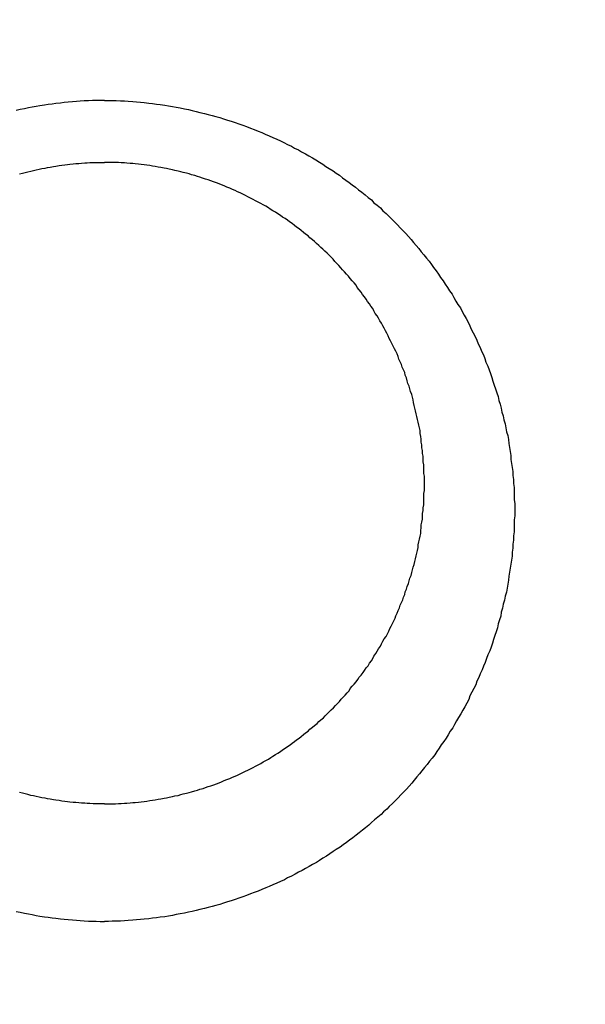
# Model space of a CAD drawing. Header units: millimetres. Extents: x 11979 to 37895, y 18730 to 47884.
# Tile 611 of 656: x 35827.681 to 35828.565, y 46385.716 to 46387.256. Entities that reach past the tile are written whole.
import ezdxf

# ---------------------------------------------------------------- set-up
doc = ezdxf.new("R2010")
doc.units = ezdxf.units.MM
for name, color, linetype in [('- niebieska cienka - izolacja', 120, 'Continuous'), ('-WYMIAR', 8, 'Continuous'), ('PROJEKTOWANE', 5, 'Continuous')]:
    doc.layers.add(name, color=color, linetype=linetype)
doc.styles.get("Standard").update_dxf_attribs({"font": 'arial.ttf'})
doc.dimstyles.new('CZA-KROPKA-50', dxfattribs={"dimtxt": 12, "dimasz": 1, "dimexe": 2, "dimexo": 25, "dimgap": 4, "dimtad": 1, "dimdec": 1, "dimrnd": 0.5, "dimzin": 9, "dimdsep": 46, "dimtxsty": 'Standard', "dimblk": 'CZA-KROPKA', "dimblk1": 'CZA-KROPKA', "dimblk2": 'CZA-KROPKA', "dimsah": 1, "dimcen": -20, "dimse1": 1, "dimse2": 1, "dimclrd": 8, "dimclre": 8, "dimclrt": 9, "dimadec": 0, "dimazin": 0, "dimtfac": 1, "dimtdec": 1, "dimtmove": 1, "dimatfit": 3, "dimldrblk": 'CZA-KROPKA', "dimfxl": 1, "dimtolj": 1, "dimtzin": 9, "dimarcsym": 0})

# ---------------------------------------------------------------- blocks, each defined once
blk = doc.blocks.new('CZA-KROPKA')
at = {"layer": '-WYMIAR', "linetype": 'ByBlock'}
for p, q in [((0, 10), (0, -10)), ((5, 0), (-5, 0))]:
    blk.add_line(p, q, dxfattribs=at)
at = {"layer": '-WYMIAR', "linetype": 'ByBlock', "const_width": 2.5}
blk.add_lwpolyline([(-1.25, 0, 1), (1.25, 0, 1)], format="xyb", close=True, dxfattribs=at)
blk = doc.blocks.new('*D2897')
at = {"layer": '-WYMIAR', "color": 8, "lineweight": -2}
blk.add_line((34132.9262, 45927.4655), (36406.9262, 45927.4655), dxfattribs=at)
at = {"layer": 'Defpoints', "color": 0}
for p in [(34131.9262, 46435.1223), (36407.9262, 46406.1223), (36407.9262, 45927.4655)]:
    blk.add_point(p, dxfattribs=at)
at = {"layer": '-WYMIAR', "color": 8, "lineweight": -2, "rotation": 180}
blk.add_blockref('CZA-KROPKA', (34131.9262, 45927.4655), dxfattribs=at)
at = {"layer": '-WYMIAR', "color": 8, "lineweight": -2}
blk.add_blockref('CZA-KROPKA', (36407.9262, 45927.4655), dxfattribs=at)
at = {"layer": '-WYMIAR', "color": 9, "insert": (35269.9262, 45937.5924), "char_height": 12, "attachment_point": 5}
blk.add_mtext('\\A1;2276', dxfattribs=at)
blk = doc.blocks.new('Pisuar NOVA PRO ze zintegrowanym ceramicznym sitkiem')
for points in [[(0.000003, -0.219924, 0), (-0.000067, -0.219924, 0), (-0.000127, -0.219926, 0), (-0.000187, -0.219928, 0), (-0.000247, -0.21993, 0), (-0.000317, -0.219933, 0), (-0.000377, -0.219937, 0), (-0.000437, -0.219942, 0), (-0.000497, -0.219947, 0), (-0.000567, -0.219952, 0), (-0.000627, -0.219959, 0), (-0.000687, -0.219966, 0), (-0.000757, -0.219973, 0), (-0.000817, -0.219981, 0), (-0.000877, -0.21999, 0), (-0.000937, -0.219999, 0), (-0.001007, -0.220009, 0), (-0.001067, -0.22002, 0), (-0.001127, -0.220031, 0), (-0.001187, -0.220043, 0), (-0.001247, -0.220056, 0), (-0.001317, -0.220069, 0), (-0.001377, -0.220082, 0)], [(-0.001377, -0.23261, 0), (-0.001317, -0.232623, 0), (-0.001247, -0.232636, 0), (-0.001187, -0.232648, 0), (-0.001127, -0.23266, 0), (-0.001067, -0.232671, 0), (-0.001007, -0.232682, 0), (-0.000937, -0.232692, 0), (-0.000877, -0.232701, 0), (-0.000817, -0.232709, 0), (-0.000757, -0.232717, 0), (-0.000687, -0.232725, 0), (-0.000627, -0.232732, 0), (-0.000567, -0.232738, 0), (-0.000497, -0.232743, 0), (-0.000437, -0.232748, 0), (-0.000377, -0.232753, 0), (-0.000317, -0.232756, 0), (-0.000247, -0.23276, 0), (-0.000187, -0.232762, 0), (-0.000127, -0.232764, 0), (-0.000067, -0.232765, 0), (0.000003, -0.232765, 0)], [(0.000003, -0.219924, 0), (0.000063, -0.219924, 0), (0.000123, -0.219926, 0), (0.000183, -0.219928, 0), (0.000253, -0.21993, 0), (0.000313, -0.219933, 0), (0.000373, -0.219937, 0), (0.000443, -0.219942, 0), (0.000503, -0.219947, 0), (0.000563, -0.219952, 0), (0.000623, -0.219959, 0), (0.000693, -0.219966, 0), (0.000753, -0.219973, 0), (0.000813, -0.219981, 0), (0.000873, -0.21999, 0), (0.000943, -0.219999, 0), (0.001003, -0.220009, 0), (0.001063, -0.22002, 0), (0.001123, -0.220031, 0), (0.001183, -0.220043, 0), (0.001253, -0.220056, 0), (0.001313, -0.220069, 0), (0.001373, -0.220082, 0), (0.001433, -0.220096, 0), (0.001493, -0.220111, 0), (0.001563, -0.220127, 0), (0.001623, -0.220143, 0), (0.001683, -0.220159, 0), (0.001743, -0.220176, 0), (0.001803, -0.220194, 0), (0.001863, -0.220213, 0), (0.001923, -0.220231, 0), (0.001983, -0.220251, 0), (0.002043, -0.220271, 0), (0.002103, -0.220292, 0), (0.002163, -0.220313, 0), (0.002223, -0.220335, 0), (0.002283, -0.220357, 0), (0.002343, -0.22038, 0), (0.002403, -0.220404, 0), (0.002463, -0.220428, 0), (0.002513, -0.220452, 0), (0.002573, -0.220478, 0), (0.002633, -0.220503, 0), (0.002693, -0.22053, 0), (0.002753, -0.220557, 0), (0.002803, -0.220584, 0), (0.002863, -0.220612, 0), (0.002923, -0.220641, 0), (0.002973, -0.22067, 0), (0.003033, -0.220699, 0), (0.003083, -0.220729, 0), (0.003143, -0.22076, 0), (0.003193, -0.220791, 0), (0.003253, -0.220823, 0), (0.003303, -0.220855, 0), (0.003363, -0.220888, 0), (0.003413, -0.220922, 0), (0.003463, -0.220956, 0), (0.003513, -0.22099, 0), (0.003573, -0.221025, 0), (0.003623, -0.22106, 0), (0.003673, -0.221096, 0), (0.003723, -0.221133, 0), (0.003773, -0.22117, 0), (0.003823, -0.221207, 0), (0.003873, -0.221245, 0), (0.003923, -0.221283, 0), (0.003973, -0.221322, 0), (0.004023, -0.221361, 0), (0.004073, -0.221401, 0), (0.004123, -0.221442, 0), (0.004173, -0.221482, 0), (0.004213, -0.221524, 0), (0.004263, -0.221565, 0), (0.004313, -0.221607, 0), (0.004353, -0.22165, 0), (0.004403, -0.221693, 0), (0.004443, -0.221736, 0), (0.004493, -0.22178, 0), (0.004533, -0.221825, 0), (0.004583, -0.22187, 0), (0.004623, -0.221915, 0), (0.004663, -0.22196, 0), (0.004713, -0.222006, 0), (0.004753, -0.222053, 0), (0.004793, -0.2221, 0), (0.004833, -0.222147, 0), (0.004873, -0.222195, 0), (0.004913, -0.222243, 0), (0.004953, -0.222291, 0), (0.004993, -0.22234, 0), (0.005033, -0.22239, 0), (0.005073, -0.222439, 0), (0.005113, -0.222489, 0), (0.005143, -0.22254, 0), (0.005183, -0.22259, 0), (0.005223, -0.222642, 0), (0.005253, -0.222693, 0), (0.005293, -0.222745, 0), (0.005323, -0.222797, 0), (0.005363, -0.222849, 0), (0.005393, -0.222902, 0), (0.005433, -0.222955, 0), (0.005463, -0.223009, 0), (0.005493, -0.223063, 0), (0.005523, -0.223117, 0), (0.005563, -0.223171, 0), (0.005593, -0.223226, 0), (0.005623, -0.223281, 0), (0.005653, -0.223336, 0), (0.005683, -0.223392, 0), (0.005713, -0.223448, 0), (0.005733, -0.223504, 0), (0.005763, -0.22356, 0), (0.005793, -0.223617, 0), (0.005823, -0.223674, 0), (0.005843, -0.223731, 0), (0.005873, -0.223789, 0), (0.005893, -0.223846, 0), (0.005923, -0.223904, 0), (0.005943, -0.223963, 0), (0.005963, -0.224021, 0), (0.005993, -0.22408, 0), (0.006013, -0.224138, 0), (0.006033, -0.224198, 0), (0.006053, -0.224257, 0), (0.006073, -0.224316, 0), (0.006093, -0.224376, 0), (0.006113, -0.224436, 0), (0.006133, -0.224496, 0), (0.006153, -0.224556, 0), (0.006163, -0.224617, 0), (0.006183, -0.224677, 0), (0.006203, -0.224738, 0), (0.006213, -0.224799, 0), (0.006233, -0.22486, 0), (0.006243, -0.224921, 0), (0.006263, -0.224983, 0), (0.006273, -0.225044, 0), (0.006283, -0.225106, 0), (0.006303, -0.225168, 0), (0.006313, -0.225229, 0), (0.006323, -0.225291, 0), (0.006333, -0.225354, 0), (0.006343, -0.225416, 0), (0.006353, -0.225478, 0), (0.006353, -0.225541, 0), (0.006363, -0.225603, 0), (0.006373, -0.225666, 0), (0.006383, -0.225728, 0), (0.006383, -0.225791, 0), (0.006393, -0.225854, 0), (0.006393, -0.225917, 0), (0.006403, -0.22598, 0), (0.006403, -0.226043, 0), (0.006403, -0.226106, 0), (0.006403, -0.226169, 0), (0.006413, -0.226232, 0), (0.006413, -0.226295, 0), (0.006413, -0.226358, 0), (0.006413, -0.226421, 0), (0.006403, -0.226485, 0), (0.006403, -0.226548, 0), (0.006403, -0.226611, 0), (0.006403, -0.226674, 0), (0.006393, -0.226737, 0), (0.006393, -0.226801, 0), (0.006383, -0.226864, 0), (0.006383, -0.226927, 0), (0.006373, -0.22699, 0), (0.006373, -0.227053, 0), (0.006363, -0.227116, 0), (0.006353, -0.227179, 0), (0.006343, -0.227242, 0), (0.006333, -0.227305, 0), (0.006323, -0.227367, 0), (0.006313, -0.22743, 0), (0.006303, -0.227493, 0), (0.006293, -0.227555, 0), (0.006283, -0.227617, 0), (0.006263, -0.22768, 0), (0.006253, -0.227742, 0), (0.006233, -0.227804, 0), (0.006223, -0.227866, 0), (0.006203, -0.227927, 0), (0.006193, -0.227989, 0), (0.006173, -0.22805, 0), (0.006153, -0.228112, 0), (0.006143, -0.228173, 0), (0.006123, -0.228234, 0), (0.006103, -0.228295, 0), (0.006083, -0.228355, 0), (0.006063, -0.228416, 0), (0.006043, -0.228476, 0), (0.006023, -0.228536, 0), (0.005993, -0.228596, 0), (0.005973, -0.228655, 0), (0.005953, -0.228715, 0), (0.005923, -0.228774, 0), (0.005903, -0.228833, 0), (0.005873, -0.228891, 0), (0.005853, -0.22895, 0), (0.005823, -0.229008, 0), (0.005803, -0.229066, 0), (0.005773, -0.229124, 0), (0.005743, -0.229181, 0), (0.005713, -0.229238, 0), (0.005693, -0.229295, 0), (0.005663, -0.229351, 0), (0.005633, -0.229408, 0), (0.005603, -0.229464, 0), (0.005573, -0.229519, 0), (0.005533, -0.229574, 0), (0.005503, -0.229629, 0), (0.005473, -0.229684, 0), (0.005443, -0.229738, 0), (0.005403, -0.229792, 0), (0.005373, -0.229846, 0), (0.005343, -0.229899, 0), (0.005303, -0.229952, 0), (0.005263, -0.230004, 0), (0.005233, -0.230056, 0), (0.005193, -0.230108, 0), (0.005163, -0.230159, 0), (0.005123, -0.23021, 0), (0.005083, -0.230261, 0), (0.005043, -0.230311, 0), (0.005003, -0.23036, 0), (0.004963, -0.23041, 0), (0.004923, -0.230458, 0), (0.004883, -0.230507, 0), (0.004843, -0.230555, 0), (0.004803, -0.230602, 0), (0.004763, -0.230649, 0), (0.004723, -0.230696, 0), (0.004673, -0.230742, 0), (0.004633, -0.230788, 0), (0.004593, -0.230833, 0), (0.004543, -0.230878, 0), (0.004503, -0.230922, 0), (0.004453, -0.230966, 0), (0.004413, -0.23101, 0), (0.004363, -0.231053, 0), (0.004323, -0.231095, 0), (0.004273, -0.231137, 0), (0.004223, -0.231179, 0), (0.004173, -0.23122, 0), (0.004133, -0.231261, 0), (0.004083, -0.231301, 0), (0.004033, -0.231341, 0), (0.003983, -0.23138, 0), (0.003933, -0.231418, 0), (0.003883, -0.231457, 0), (0.003833, -0.231494, 0), (0.003783, -0.231532, 0), (0.003733, -0.231568, 0), (0.003683, -0.231604, 0), (0.003623, -0.23164, 0), (0.003573, -0.231675, 0), (0.003523, -0.23171, 0), (0.003473, -0.231744, 0), (0.003413, -0.231778, 0), (0.003363, -0.231811, 0), (0.003313, -0.231843, 0), (0.003253, -0.231875, 0), (0.003203, -0.231907, 0), (0.003143, -0.231938, 0), (0.003093, -0.231968, 0), (0.003033, -0.231998, 0), (0.002983, -0.232028, 0), (0.002923, -0.232057, 0), (0.002863, -0.232085, 0), (0.002813, -0.232113, 0), (0.002753, -0.23214, 0), (0.002693, -0.232166, 0), (0.002633, -0.232193, 0), (0.002573, -0.232218, 0), (0.002523, -0.232243, 0), (0.002463, -0.232268, 0), (0.002403, -0.232291, 0), (0.002343, -0.232315, 0), (0.002283, -0.232337, 0), (0.002223, -0.23236, 0), (0.002163, -0.232381, 0), (0.002103, -0.232402, 0), (0.002043, -0.232423, 0), (0.001983, -0.232443, 0), (0.001923, -0.232462, 0), (0.001863, -0.232481, 0), (0.001803, -0.232499, 0), (0.001743, -0.232517, 0), (0.001683, -0.232534, 0), (0.001623, -0.23255, 0), (0.001563, -0.232566, 0), (0.001493, -0.232581, 0), (0.001433, -0.232596, 0), (0.001373, -0.23261, 0), (0.001313, -0.232623, 0), (0.001253, -0.232636, 0), (0.001183, -0.232648, 0), (0.001123, -0.23266, 0), (0.001063, -0.232671, 0), (0.001003, -0.232682, 0), (0.000943, -0.232692, 0), (0.000873, -0.232701, 0), (0.000813, -0.232709, 0), (0.000753, -0.232717, 0), (0.000693, -0.232725, 0), (0.000623, -0.232732, 0), (0.000563, -0.232738, 0), (0.000503, -0.232743, 0), (0.000443, -0.232748, 0), (0.000373, -0.232753, 0), (0.000313, -0.232756, 0), (0.000253, -0.23276, 0), (0.000183, -0.232762, 0), (0.000123, -0.232764, 0), (0.000063, -0.232765, 0), (0.000003, -0.232765, 0)], [(0.000003, -0.230928, 0), (-0.000047, -0.230928, 0), (-0.000087, -0.230927, 0), (-0.000137, -0.230926, 0), (-0.000177, -0.230925, 0), (-0.000227, -0.230923, 0), (-0.000267, -0.230921, 0), (-0.000307, -0.230918, 0), (-0.000357, -0.230915, 0), (-0.000397, -0.230912, 0), (-0.000447, -0.230908, 0), (-0.000487, -0.230904, 0), (-0.000537, -0.230899, 0), (-0.000577, -0.230894, 0), (-0.000617, -0.230889, 0), (-0.000667, -0.230883, 0), (-0.000707, -0.230877, 0), (-0.000757, -0.23087, 0), (-0.000797, -0.230863, 0), (-0.000847, -0.230856, 0), (-0.000887, -0.230848, 0), (-0.000927, -0.23084, 0), (-0.000977, -0.230832, 0), (-0.001017, -0.230823, 0), (-0.001067, -0.230813, 0), (-0.001107, -0.230804, 0), (-0.001147, -0.230794, 0), (-0.001197, -0.230783, 0), (-0.001237, -0.230772, 0), (-0.001277, -0.230761, 0), (-0.001327, -0.23075, 0)], [(-0.001327, -0.221075, 0), (-0.001277, -0.221063, 0), (-0.001237, -0.221052, 0), (-0.001197, -0.221041, 0), (-0.001147, -0.22103, 0), (-0.001107, -0.22102, 0), (-0.001067, -0.22101, 0), (-0.001017, -0.221001, 0), (-0.000977, -0.220991, 0), (-0.000927, -0.220983, 0), (-0.000887, -0.220974, 0), (-0.000847, -0.220967, 0), (-0.000797, -0.220959, 0), (-0.000757, -0.220952, 0), (-0.000707, -0.220945, 0), (-0.000667, -0.220939, 0), (-0.000617, -0.220933, 0), (-0.000577, -0.220927, 0), (-0.000537, -0.220922, 0), (-0.000487, -0.220918, 0), (-0.000447, -0.220913, 0), (-0.000397, -0.220909, 0), (-0.000357, -0.220906, 0), (-0.000307, -0.220903, 0), (-0.000267, -0.2209, 0), (-0.000227, -0.220898, 0), (-0.000177, -0.220896, 0), (-0.000137, -0.220895, 0), (-0.000087, -0.220894, 0), (-0.000047, -0.220893, 0), (0.000003, -0.220893, 0)], [(0.000003, -0.230928, 0), (0.000043, -0.230928, 0), (0.000093, -0.230927, 0), (0.000133, -0.230926, 0), (0.000173, -0.230925, 0), (0.000223, -0.230923, 0), (0.000263, -0.230921, 0), (0.000313, -0.230918, 0), (0.000353, -0.230915, 0), (0.000403, -0.230912, 0), (0.000443, -0.230908, 0), (0.000483, -0.230904, 0), (0.000533, -0.230899, 0), (0.000573, -0.230894, 0), (0.000623, -0.230889, 0), (0.000663, -0.230883, 0), (0.000713, -0.230877, 0), (0.000753, -0.23087, 0), (0.000793, -0.230863, 0), (0.000843, -0.230856, 0), (0.000883, -0.230848, 0), (0.000933, -0.23084, 0), (0.000973, -0.230832, 0), (0.001013, -0.230823, 0), (0.001063, -0.230813, 0), (0.001103, -0.230804, 0), (0.001153, -0.230794, 0), (0.001193, -0.230783, 0), (0.001233, -0.230772, 0), (0.001283, -0.230761, 0), (0.001323, -0.23075, 0), (0.001363, -0.230738, 0), (0.001413, -0.230725, 0), (0.001453, -0.230712, 0), (0.001493, -0.230699, 0), (0.001543, -0.230686, 0), (0.001583, -0.230672, 0), (0.001623, -0.230658, 0), (0.001663, -0.230643, 0), (0.001713, -0.230628, 0), (0.001753, -0.230613, 0), (0.001793, -0.230597, 0), (0.001833, -0.230581, 0), (0.001873, -0.230564, 0), (0.001913, -0.230547, 0), (0.001963, -0.23053, 0), (0.002003, -0.230512, 0), (0.002043, -0.230494, 0), (0.002083, -0.230476, 0), (0.002123, -0.230457, 0), (0.002163, -0.230438, 0), (0.002203, -0.230418, 0), (0.002243, -0.230399, 0), (0.002283, -0.230378, 0), (0.002323, -0.230358, 0), (0.002363, -0.230337, 0), (0.002403, -0.230315, 0), (0.002443, -0.230294, 0), (0.002483, -0.230272, 0), (0.002523, -0.230249, 0), (0.002563, -0.230227, 0), (0.002603, -0.230203, 0), (0.002633, -0.23018, 0), (0.002673, -0.230156, 0), (0.002713, -0.230132, 0), (0.002753, -0.230107, 0), (0.002783, -0.230083, 0), (0.002823, -0.230057, 0), (0.002863, -0.230032, 0), (0.002903, -0.230006, 0), (0.002933, -0.22998, 0), (0.002973, -0.229953, 0), (0.003003, -0.229927, 0), (0.003043, -0.229899, 0), (0.003073, -0.229872, 0), (0.003113, -0.229844, 0), (0.003143, -0.229816, 0), (0.003183, -0.229788, 0), (0.003213, -0.229759, 0), (0.003253, -0.22973, 0), (0.003283, -0.2297, 0), (0.003323, -0.229671, 0), (0.003353, -0.229641, 0), (0.003383, -0.229611, 0), (0.003423, -0.22958, 0), (0.003453, -0.229549, 0), (0.003483, -0.229518, 0), (0.003513, -0.229487, 0), (0.003543, -0.229455, 0), (0.003583, -0.229423, 0), (0.003613, -0.229391, 0), (0.003643, -0.229358, 0), (0.003673, -0.229325, 0), (0.003703, -0.229292, 0), (0.003733, -0.229259, 0), (0.003763, -0.229225, 0), (0.003793, -0.229192, 0), (0.003823, -0.229157, 0), (0.003843, -0.229123, 0), (0.003873, -0.229088, 0), (0.003903, -0.229054, 0), (0.003933, -0.229018, 0), (0.003963, -0.228983, 0), (0.003983, -0.228947, 0), (0.004013, -0.228912, 0), (0.004043, -0.228875, 0), (0.004063, -0.228839, 0), (0.004093, -0.228802, 0), (0.004123, -0.228766, 0), (0.004143, -0.228729, 0), (0.004173, -0.228691, 0), (0.004193, -0.228654, 0), (0.004213, -0.228616, 0), (0.004243, -0.228578, 0), (0.004263, -0.22854, 0), (0.004283, -0.228502, 0), (0.004313, -0.228463, 0), (0.004333, -0.228424, 0), (0.004353, -0.228385, 0), (0.004373, -0.228346, 0), (0.004403, -0.228307, 0), (0.004423, -0.228267, 0), (0.004443, -0.228227, 0), (0.004463, -0.228187, 0), (0.004483, -0.228147, 0), (0.004503, -0.228107, 0), (0.004523, -0.228066, 0), (0.004543, -0.228025, 0), (0.004553, -0.227985, 0), (0.004573, -0.227944, 0), (0.004593, -0.227902, 0), (0.004613, -0.227861, 0), (0.004623, -0.22782, 0), (0.004643, -0.227778, 0), (0.004663, -0.227736, 0), (0.004673, -0.227694, 0), (0.004693, -0.227652, 0), (0.004703, -0.22761, 0), (0.004723, -0.227568, 0), (0.004733, -0.227525, 0), (0.004753, -0.227482, 0), (0.004763, -0.22744, 0), (0.004773, -0.227397, 0), (0.004793, -0.227354, 0), (0.004803, -0.227311, 0), (0.004813, -0.227268, 0), (0.004823, -0.227224, 0), (0.004843, -0.227181, 0), (0.004853, -0.227137, 0), (0.004863, -0.227094, 0), (0.004873, -0.22705, 0), (0.004883, -0.227006, 0), (0.004893, -0.226962, 0), (0.004903, -0.226919, 0), (0.004903, -0.226875, 0), (0.004913, -0.22683, 0), (0.004923, -0.226786, 0), (0.004933, -0.226742, 0), (0.004943, -0.226698, 0), (0.004943, -0.226653, 0), (0.004953, -0.226609, 0), (0.004953, -0.226564, 0), (0.004963, -0.22652, 0), (0.004973, -0.226475, 0), (0.004973, -0.226431, 0), (0.004973, -0.226386, 0), (0.004983, -0.226341, 0), (0.004983, -0.226297, 0), (0.004993, -0.226252, 0), (0.004993, -0.226207, 0), (0.004993, -0.226162, 0), (0.004993, -0.226118, 0), (0.004993, -0.226073, 0), (0.005003, -0.226028, 0), (0.005003, -0.225983, 0), (0.005003, -0.225938, 0), (0.005003, -0.225893, 0), (0.005003, -0.225849, 0), (0.005003, -0.225804, 0), (0.004993, -0.225759, 0), (0.004993, -0.225714, 0), (0.004993, -0.225669, 0), (0.004993, -0.225625, 0), (0.004983, -0.22558, 0), (0.004983, -0.225535, 0), (0.004983, -0.22549, 0), (0.004973, -0.225446, 0), (0.004973, -0.225401, 0), (0.004963, -0.225357, 0), (0.004963, -0.225312, 0), (0.004953, -0.225268, 0), (0.004953, -0.225223, 0), (0.004943, -0.225179, 0), (0.004933, -0.225134, 0), (0.004933, -0.22509, 0), (0.004923, -0.225046, 0), (0.004913, -0.225002, 0), (0.004903, -0.224958, 0), (0.004893, -0.224914, 0), (0.004883, -0.22487, 0), (0.004873, -0.224826, 0), (0.004863, -0.224782, 0), (0.004853, -0.224739, 0), (0.004843, -0.224695, 0), (0.004833, -0.224652, 0), (0.004823, -0.224608, 0), (0.004813, -0.224565, 0), (0.004803, -0.224522, 0), (0.004783, -0.224479, 0), (0.004773, -0.224436, 0), (0.004763, -0.224393, 0), (0.004743, -0.22435, 0), (0.004733, -0.224308, 0), (0.004723, -0.224265, 0), (0.004703, -0.224223, 0), (0.004693, -0.224181, 0), (0.004673, -0.224139, 0), (0.004653, -0.224097, 0), (0.004643, -0.224055, 0), (0.004623, -0.224014, 0), (0.004603, -0.223972, 0), (0.004593, -0.223931, 0), (0.004573, -0.22389, 0), (0.004553, -0.223849, 0), (0.004533, -0.223808, 0), (0.004513, -0.223767, 0), (0.004493, -0.223727, 0), (0.004473, -0.223686, 0), (0.004453, -0.223646, 0), (0.004433, -0.223606, 0), (0.004413, -0.223567, 0), (0.004393, -0.223527, 0), (0.004373, -0.223488, 0), (0.004353, -0.223449, 0), (0.004333, -0.22341, 0), (0.004303, -0.223371, 0), (0.004283, -0.223332, 0), (0.004263, -0.223294, 0), (0.004233, -0.223256, 0), (0.004213, -0.223218, 0), (0.004193, -0.22318, 0), (0.004163, -0.223143, 0), (0.004143, -0.223105, 0), (0.004113, -0.223068, 0), (0.004093, -0.223031, 0), (0.004063, -0.222995, 0), (0.004033, -0.222959, 0), (0.004013, -0.222922, 0), (0.003983, -0.222887, 0), (0.003953, -0.222851, 0), (0.003933, -0.222815, 0), (0.003903, -0.22278, 0), (0.003873, -0.222745, 0), (0.003843, -0.222711, 0), (0.003813, -0.222676, 0), (0.003783, -0.222642, 0), (0.003753, -0.222608, 0), (0.003723, -0.222575, 0), (0.003693, -0.222541, 0), (0.003663, -0.222508, 0), (0.003633, -0.222475, 0), (0.003603, -0.222443, 0), (0.003573, -0.22241, 0), (0.003543, -0.222378, 0), (0.003513, -0.222347, 0), (0.003483, -0.222315, 0), (0.003443, -0.222284, 0), (0.003413, -0.222253, 0), (0.003383, -0.222223, 0), (0.003353, -0.222192, 0), (0.003313, -0.222162, 0), (0.003283, -0.222132, 0), (0.003253, -0.222103, 0), (0.003213, -0.222074, 0), (0.003183, -0.222045, 0), (0.003143, -0.222017, 0), (0.003113, -0.221988, 0), (0.003073, -0.22196, 0), (0.003043, -0.221933, 0), (0.003003, -0.221906, 0), (0.002973, -0.221879, 0), (0.002933, -0.221852, 0), (0.002893, -0.221826, 0), (0.002863, -0.2218, 0), (0.002823, -0.221774, 0), (0.002783, -0.221749, 0), (0.002753, -0.221724, 0), (0.002713, -0.221699, 0), (0.002673, -0.221675, 0), (0.002633, -0.221651, 0), (0.002593, -0.221627, 0), (0.002563, -0.221604, 0), (0.002523, -0.221581, 0), (0.002483, -0.221559, 0), (0.002443, -0.221536, 0), (0.002403, -0.221515, 0), (0.002363, -0.221493, 0), (0.002323, -0.221472, 0), (0.002283, -0.221451, 0), (0.002243, -0.221431, 0), (0.002203, -0.221411, 0), (0.002163, -0.221391, 0), (0.002123, -0.221372, 0), (0.002083, -0.221353, 0), (0.002043, -0.221334, 0), (0.002003, -0.221316, 0), (0.001963, -0.221298, 0), (0.001913, -0.221281, 0), (0.001873, -0.221263, 0), (0.001833, -0.221247, 0), (0.001793, -0.22123, 0), (0.001753, -0.221214, 0), (0.001703, -0.221199, 0), (0.001663, -0.221183, 0), (0.001623, -0.221169, 0), (0.001583, -0.221154, 0), (0.001533, -0.22114, 0), (0.001493, -0.221126, 0), (0.001453, -0.221113, 0), (0.001413, -0.2211, 0), (0.001363, -0.221087, 0), (0.001323, -0.221075, 0), (0.001283, -0.221063, 0), (0.001233, -0.221052, 0), (0.001193, -0.221041, 0), (0.001153, -0.22103, 0), (0.001103, -0.22102, 0), (0.001063, -0.22101, 0), (0.001013, -0.221001, 0), (0.000973, -0.220991, 0), (0.000933, -0.220983, 0), (0.000883, -0.220974, 0), (0.000843, -0.220967, 0), (0.000793, -0.220959, 0), (0.000753, -0.220952, 0), (0.000713, -0.220945, 0), (0.000663, -0.220939, 0), (0.000623, -0.220933, 0), (0.000573, -0.220927, 0), (0.000533, -0.220922, 0), (0.000483, -0.220918, 0), (0.000443, -0.220913, 0), (0.000403, -0.220909, 0), (0.000353, -0.220906, 0), (0.000313, -0.220903, 0), (0.000263, -0.2209, 0), (0.000223, -0.220898, 0), (0.000173, -0.220896, 0), (0.000133, -0.220895, 0), (0.000093, -0.220894, 0), (0.000043, -0.220893, 0), (0.000003, -0.220893, 0)]]:
    blk.add_polyline3d(points)

msp = doc.modelspace()

# ---------------------------------------------------------------- hatches: boundary and pattern name
at = {"layer": '- niebieska cienka - izolacja'}
h = msp.add_hatch(dxfattribs=at)
h.set_pattern_fill('ANSI31', color=5, scale=10)
h.set_pattern_definition([(315, (22316.131, 20126.916), (19.7999996, -4e-15), [3.394112, -24.607316]), (315, (22316.131, 20146.716), (19.7999996, -4e-15), [3.394112, -24.607316]), (315, (22329.731, 20119.916), (19.7999996, -4e-15), [3.959798, -24.04163]), (315, (22329.731, 20139.716), (19.7999996, -4e-15), [3.959798, -24.04163]), (0, (22325.931, 20125.716), (0, 19.8), [0.2, -19.6]), (90, (22326.131, 20125.716), (-19.8, 1e-15), [0.2, -19.6]), (0, (22326.131, 20125.916), (0, 19.8), [0.2, -19.6]), (0, (22326.331, 20125.916), (0, 19.8), [0.2, -19.6]), (0, (22326.531, 20125.916), (0, 19.8), [0.2, -19.6]), (0, (22326.731, 20125.916), (0, 19.8), [0.2, -19.6]), (90, (22326.931, 20125.716), (-19.8, 1e-15), [0.2, -19.6]), (0, (22326.931, 20125.716), (0, 19.8), [0.2, -19.6]), (90, (22327.131, 20125.516), (-19.8, 1e-15), [0.2, -19.6]), (0, (22327.131, 20125.516), (0, 19.8), [0.2, -19.6]), (90, (22327.331, 20125.316), (-19.8, 1e-15), [0.2, -19.6]), (90, (22327.331, 20125.116), (-19.8, 1e-15), [0.2, -19.6]), (90, (22327.331, 20124.916), (-19.8, 1e-15), [0.2, -19.6]), (90, (22327.331, 20124.716), (-19.8, 1e-15), [0.2, -19.6]), (0, (22327.131, 20124.716), (0, 19.8), [0.2, -19.6]), (90, (22327.131, 20124.516), (-19.8, 1e-15), [0.2, -19.6]), (0, (22326.931, 20124.516), (0, 19.8), [0.2, -19.6]), (90, (22326.931, 20124.316), (-19.8, 1e-15), [0.2, -19.6]), (0, (22326.731, 20124.316), (0, 19.8), [0.2, -19.6]), (0, (22326.531, 20124.316), (0, 19.8), [0.2, -19.6]), (0, (22326.331, 20124.316), (0, 19.8), [0.2, -19.6]), (0, (22326.131, 20124.316), (0, 19.8), [0.2, -19.6]), (90, (22326.131, 20124.316), (-19.8, 1e-15), [0.2, -19.6]), (0, (22325.931, 20124.516), (0, 19.8), [0.2, -19.6]), (90, (22325.931, 20124.516), (-19.8, 1e-15), [0.2, -19.6]), (0, (22325.731, 20124.716), (0, 19.8), [0.2, -19.6]), (90, (22325.731, 20124.716), (-19.8, 1e-15), [0.2, -19.6]), (90, (22325.731, 20124.916), (-19.8, 1e-15), [0.2, -19.6]), (90, (22325.731, 20125.116), (-19.8, 1e-15), [0.2, -19.6]), (90, (22325.731, 20125.316), (-19.8, 1e-15), [0.2, -19.6]), (0, (22325.731, 20125.516), (0, 19.8), [0.2, -19.6]), (90, (22325.931, 20125.516), (-19.8, 1e-15), [0.2, -19.6]), (90, (22322.931, 20108.516), (-19.8, 1e-15), [0.2, -19.6]), (0, (22322.731, 20108.516), (0, 19.8), [0.2, -19.6]), (90, (22322.731, 20108.316), (-19.8, 1e-15), [0.2, -19.6]), (90, (22322.731, 20108.116), (-19.8, 1e-15), [0.2, -19.6]), (90, (22322.731, 20107.916), (-19.8, 1e-15), [0.2, -19.6]), (90, (22322.731, 20107.716), (-19.8, 1e-15), [0.2, -19.6]), (0, (22322.731, 20107.716), (0, 19.8), [0.2, -19.6]), (90, (22322.931, 20107.516), (-19.8, 1e-15), [0.2, -19.6]), (0, (22322.931, 20107.516), (0, 19.8), [0.2, -19.6]), (90, (22323.131, 20107.316), (-19.8, 1e-15), [0.2, -19.6]), (0, (22323.131, 20107.316), (0, 19.8), [0.2, -19.6]), (90, (22323.331, 20107.116), (-19.8, 1e-15), [0.2, -19.6]), (0, (22323.331, 20107.116), (0, 19.8), [0.2, -19.6]), (0, (22323.531, 20107.116), (0, 19.8), [0.2, -19.6]), (0, (22323.731, 20107.116), (0, 19.8), [0.2, -19.6]), (0, (22323.931, 20107.116), (0, 19.8), [0.2, -19.6]), (90, (22324.131, 20107.116), (-19.8, 1e-15), [0.2, -19.6]), (0, (22324.131, 20107.316), (0, 19.8), [0.2, -19.6]), (90, (22324.331, 20107.316), (-19.8, 1e-15), [0.2, -19.6]), (0, (22324.331, 20107.516), (0, 19.8), [0.2, -19.6]), (90, (22324.531, 20107.516), (-19.8, 1e-15), [0.2, -19.6]), (0, (22324.531, 20107.716), (0, 19.8), [0.2, -19.6]), (90, (22324.731, 20107.716), (-19.8, 1e-15), [0.2, -19.6]), (90, (22324.731, 20107.916), (-19.8, 1e-15), [0.2, -19.6]), (90, (22324.731, 20108.116), (-19.8, 1e-15), [0.2, -19.6]), (90, (22324.731, 20108.316), (-19.8, 1e-15), [0.2, -19.6]), (0, (22324.531, 20108.516), (0, 19.8), [0.2, -19.6]), (90, (22324.531, 20108.516), (-19.8, 1e-15), [0.2, -19.6]), (0, (22324.331, 20108.716), (0, 19.8), [0.2, -19.6]), (90, (22324.331, 20108.716), (-19.8, 1e-15), [0.2, -19.6]), (0, (22324.131, 20108.916), (0, 19.8), [0.2, -19.6]), (90, (22324.131, 20108.916), (-19.8, 1e-15), [0.2, -19.6]), (0, (22323.931, 20109.116), (0, 19.8), [0.2, -19.6]), (0, (22323.731, 20109.116), (0, 19.8), [0.2, -19.6]), (0, (22323.531, 20109.116), (0, 19.8), [0.2, -19.6]), (0, (22323.331, 20109.116), (0, 19.8), [0.2, -19.6]), (90, (22323.331, 20108.916), (-19.8, 1e-15), [0.2, -19.6]), (0, (22323.131, 20108.916), (0, 19.8), [0.2, -19.6]), (90, (22323.131, 20108.716), (-19.8, 1e-15), [0.2, -19.6]), (0, (22322.931, 20108.716), (0, 19.8), [0.2, -19.6]), (90, (22325.931, 20109.116), (-19.8, 1e-15), [0.2, -19.6]), (0, (22325.931, 20109.316), (0, 19.8), [0.2, -19.6]), (90, (22326.131, 20109.316), (-19.8, 1e-15), [0.2, -19.6]), (0, (22326.131, 20109.516), (0, 19.8), [0.2, -19.6]), (0, (22326.331, 20109.516), (0, 19.8), [0.2, -19.6]), (0, (22326.531, 20109.516), (0, 19.8), [0.2, -19.6]), (0, (22326.731, 20109.516), (0, 19.8), [0.2, -19.6]), (0, (22326.931, 20109.516), (0, 19.8), [0.2, -19.6]), (0, (22327.131, 20109.516), (0, 19.8), [0.2, -19.6]), (90, (22327.331, 20109.316), (-19.8, 1e-15), [0.2, -19.6]), (0, (22327.331, 20109.316), (0, 19.8), [0.2, -19.6]), (90, (22327.531, 20109.116), (-19.8, 1e-15), [0.2, -19.6]), (0, (22327.531, 20109.116), (0, 19.8), [0.2, -19.6]), (90, (22327.731, 20108.916), (-19.8, 1e-15), [0.2, -19.6]), (0, (22327.731, 20108.916), (0, 19.8), [0.2, -19.6]), (90, (22327.931, 20108.716), (-19.8, 1e-15), [0.2, -19.6]), (90, (22327.931, 20108.516), (-19.8, 1e-15), [0.2, -19.6]), (90, (22327.931, 20108.316), (-19.8, 1e-15), [0.2, -19.6]), (90, (22327.931, 20108.116), (-19.8, 1e-15), [0.2, -19.6]), (90, (22327.931, 20107.916), (-19.8, 1e-15), [0.2, -19.6]), (90, (22327.931, 20107.716), (-19.8, 1e-15), [0.2, -19.6]), (0, (22327.731, 20107.716), (0, 19.8), [0.2, -19.6]), (90, (22327.731, 20107.516), (-19.8, 1e-15), [0.2, -19.6]), (0, (22327.531, 20107.516), (0, 19.8), [0.2, -19.6]), (90, (22327.531, 20107.316), (-19.8, 1e-15), [0.2, -19.6]), (0, (22327.331, 20107.316), (0, 19.8), [0.2, -19.6]), (90, (22327.331, 20107.116), (-19.8, 1e-15), [0.2, -19.6]), (0, (22327.131, 20107.116), (0, 19.8), [0.2, -19.6]), (0, (22326.931, 20107.116), (0, 19.8), [0.2, -19.6]), (0, (22326.731, 20107.116), (0, 19.8), [0.2, -19.6]), (0, (22326.531, 20107.116), (0, 19.8), [0.2, -19.6]), (0, (22326.331, 20107.116), (0, 19.8), [0.2, -19.6]), (0, (22326.131, 20107.116), (0, 19.8), [0.2, -19.6]), (90, (22326.131, 20107.116), (-19.8, 1e-15), [0.2, -19.6]), (0, (22325.931, 20107.316), (0, 19.8), [0.2, -19.6]), (90, (22325.931, 20107.316), (-19.8, 1e-15), [0.2, -19.6]), (0, (22325.731, 20107.516), (0, 19.8), [0.2, -19.6]), (90, (22325.731, 20107.516), (-19.8, 1e-15), [0.2, -19.6]), (0, (22325.531, 20107.716), (0, 19.8), [0.2, -19.6]), (90, (22325.531, 20107.716), (-19.8, 1e-15), [0.2, -19.6]), (90, (22325.531, 20107.916), (-19.8, 1e-15), [0.2, -19.6]), (90, (22325.531, 20108.116), (-19.8, 1e-15), [0.2, -19.6]), (90, (22325.531, 20108.316), (-19.8, 1e-15), [0.2, -19.6]), (90, (22325.531, 20108.516), (-19.8, 1e-15), [0.2, -19.6]), (90, (22325.531, 20108.716), (-19.8, 1e-15), [0.2, -19.6]), (0, (22325.531, 20108.916), (0, 19.8), [0.2, -19.6]), (90, (22325.731, 20108.916), (-19.8, 1e-15), [0.2, -19.6]), (0, (22325.731, 20109.116), (0, 19.8), [0.2, -19.6]), (0, (22317.731, 20123.716), (0, 19.8), [0.2, -19.6]), (90, (22317.931, 20123.716), (-19.8, 1e-15), [0.2, -19.6]), (0, (22317.931, 20123.916), (0, 19.8), [0.2, -19.6]), (0, (22318.131, 20123.916), (0, 19.8), [0.2, -19.6]), (0, (22318.331, 20123.916), (0, 19.8), [0.2, -19.6]), (0, (22318.531, 20123.916), (0, 19.8), [0.2, -19.6]), (90, (22318.731, 20123.716), (-19.8, 1e-15), [0.2, -19.6]), (0, (22318.731, 20123.716), (0, 19.8), [0.2, -19.6]), (90, (22318.931, 20123.516), (-19.8, 1e-15), [0.2, -19.6]), (0, (22318.931, 20123.516), (0, 19.8), [0.2, -19.6]), (90, (22319.131, 20123.316), (-19.8, 1e-15), [0.2, -19.6]), (90, (22319.131, 20123.116), (-19.8, 1e-15), [0.2, -19.6]), (90, (22319.131, 20122.916), (-19.8, 1e-15), [0.2, -19.6]), (90, (22319.131, 20122.716), (-19.8, 1e-15), [0.2, -19.6]), (0, (22318.931, 20122.716), (0, 19.8), [0.2, -19.6]), (90, (22318.931, 20122.516), (-19.8, 1e-15), [0.2, -19.6]), (0, (22318.731, 20122.516), (0, 19.8), [0.2, -19.6]), (90, (22318.731, 20122.316), (-19.8, 1e-15), [0.2, -19.6]), (0, (22318.531, 20122.316), (0, 19.8), [0.2, -19.6]), (0, (22318.331, 20122.316), (0, 19.8), [0.2, -19.6]), (0, (22318.131, 20122.316), (0, 19.8), [0.2, -19.6]), (0, (22317.931, 20122.316), (0, 19.8), [0.2, -19.6]), (90, (22317.931, 20122.316), (-19.8, 1e-15), [0.2, -19.6]), (0, (22317.731, 20122.516), (0, 19.8), [0.2, -19.6]), (90, (22317.731, 20122.516), (-19.8, 1e-15), [0.2, -19.6]), (0, (22317.531, 20122.716), (0, 19.8), [0.2, -19.6]), (90, (22317.531, 20122.716), (-19.8, 1e-15), [0.2, -19.6]), (90, (22317.531, 20122.916), (-19.8, 1e-15), [0.2, -19.6]), (90, (22317.531, 20123.116), (-19.8, 1e-15), [0.2, -19.6]), (90, (22317.531, 20123.316), (-19.8, 1e-15), [0.2, -19.6]), (0, (22317.531, 20123.516), (0, 19.8), [0.2, -19.6]), (90, (22317.731, 20123.516), (-19.8, 1e-15), [0.2, -19.6]), (90, (22314.731, 20122.516), (-19.8, 1e-15), [0.2, -19.6]), (0, (22314.731, 20122.716), (0, 19.8), [0.2, -19.6]), (90, (22314.931, 20122.716), (-19.8, 1e-15), [0.2, -19.6]), (0, (22314.931, 20122.916), (0, 19.8), [0.2, -19.6]), (0, (22315.131, 20122.916), (0, 19.8), [0.2, -19.6]), (0, (22315.331, 20122.916), (0, 19.8), [0.2, -19.6]), (0, (22315.531, 20122.916), (0, 19.8), [0.2, -19.6]), (0, (22315.731, 20122.916), (0, 19.8), [0.2, -19.6]), (0, (22315.931, 20122.916), (0, 19.8), [0.2, -19.6]), (90, (22316.131, 20122.716), (-19.8, 1e-15), [0.2, -19.6]), (0, (22316.131, 20122.716), (0, 19.8), [0.2, -19.6]), (90, (22316.331, 20122.516), (-19.8, 1e-15), [0.2, -19.6]), (0, (22316.331, 20122.516), (0, 19.8), [0.2, -19.6]), (90, (22316.531, 20122.316), (-19.8, 1e-15), [0.2, -19.6]), (0, (22316.531, 20122.316), (0, 19.8), [0.2, -19.6]), (90, (22316.731, 20122.116), (-19.8, 1e-15), [0.2, -19.6]), (90, (22316.731, 20121.916), (-19.8, 1e-15), [0.2, -19.6]), (90, (22316.731, 20121.716), (-19.8, 1e-15), [0.2, -19.6]), (90, (22316.731, 20121.516), (-19.8, 1e-15), [0.2, -19.6]), (90, (22316.731, 20121.316), (-19.8, 1e-15), [0.2, -19.6]), (90, (22316.731, 20121.116), (-19.8, 1e-15), [0.2, -19.6]), (0, (22316.531, 20121.116), (0, 19.8), [0.2, -19.6]), (90, (22316.531, 20120.916), (-19.8, 1e-15), [0.2, -19.6]), (0, (22316.331, 20120.916), (0, 19.8), [0.2, -19.6]), (90, (22316.331, 20120.716), (-19.8, 1e-15), [0.2, -19.6]), (0, (22316.131, 20120.716), (0, 19.8), [0.2, -19.6]), (90, (22316.131, 20120.516), (-19.8, 1e-15), [0.2, -19.6]), (0, (22315.931, 20120.516), (0, 19.8), [0.2, -19.6]), (0, (22315.731, 20120.516), (0, 19.8), [0.2, -19.6]), (0, (22315.531, 20120.516), (0, 19.8), [0.2, -19.6]), (0, (22315.331, 20120.516), (0, 19.8), [0.2, -19.6]), (0, (22315.131, 20120.516), (0, 19.8), [0.2, -19.6]), (0, (22314.931, 20120.516), (0, 19.8), [0.2, -19.6]), (90, (22314.931, 20120.516), (-19.8, 1e-15), [0.2, -19.6]), (0, (22314.731, 20120.716), (0, 19.8), [0.2, -19.6]), (90, (22314.731, 20120.716), (-19.8, 1e-15), [0.2, -19.6]), (0, (22314.531, 20120.916), (0, 19.8), [0.2, -19.6]), (90, (22314.531, 20120.916), (-19.8, 1e-15), [0.2, -19.6]), (0, (22314.331, 20121.116), (0, 19.8), [0.2, -19.6]), (90, (22314.331, 20121.116), (-19.8, 1e-15), [0.2, -19.6]), (90, (22314.331, 20121.316), (-19.8, 1e-15), [0.2, -19.6]), (90, (22314.331, 20121.516), (-19.8, 1e-15), [0.2, -19.6]), (90, (22314.331, 20121.716), (-19.8, 1e-15), [0.2, -19.6]), (90, (22314.331, 20121.916), (-19.8, 1e-15), [0.2, -19.6]), (90, (22314.331, 20122.116), (-19.8, 1e-15), [0.2, -19.6]), (0, (22314.331, 20122.316), (0, 19.8), [0.2, -19.6]), (90, (22314.531, 20122.316), (-19.8, 1e-15), [0.2, -19.6]), (0, (22314.531, 20122.516), (0, 19.8), [0.2, -19.6]), (90, (22316.931, 20120.116), (-19.8, 1e-15), [0.2, -19.6]), (0, (22316.731, 20120.116), (0, 19.8), [0.2, -19.6]), (90, (22316.731, 20119.916), (-19.8, 1e-15), [0.2, -19.6]), (90, (22316.731, 20119.716), (-19.8, 1e-15), [0.2, -19.6]), (90, (22316.731, 20119.516), (-19.8, 1e-15), [0.2, -19.6]), (90, (22316.731, 20119.316), (-19.8, 1e-15), [0.2, -19.6]), (0, (22316.731, 20119.316), (0, 19.8), [0.2, -19.6]), (90, (22316.931, 20119.116), (-19.8, 1e-15), [0.2, -19.6]), (0, (22316.931, 20119.116), (0, 19.8), [0.2, -19.6]), (90, (22317.131, 20118.916), (-19.8, 1e-15), [0.2, -19.6]), (0, (22317.131, 20118.916), (0, 19.8), [0.2, -19.6]), (90, (22317.331, 20118.716), (-19.8, 1e-15), [0.2, -19.6]), (0, (22317.331, 20118.716), (0, 19.8), [0.2, -19.6]), (0, (22317.531, 20118.716), (0, 19.8), [0.2, -19.6]), (0, (22317.731, 20118.716), (0, 19.8), [0.2, -19.6]), (0, (22317.931, 20118.716), (0, 19.8), [0.2, -19.6]), (90, (22318.131, 20118.716), (-19.8, 1e-15), [0.2, -19.6]), (0, (22318.131, 20118.916), (0, 19.8), [0.2, -19.6]), (90, (22318.331, 20118.916), (-19.8, 1e-15), [0.2, -19.6]), (0, (22318.331, 20119.116), (0, 19.8), [0.2, -19.6]), (90, (22318.531, 20119.116), (-19.8, 1e-15), [0.2, -19.6]), (0, (22318.531, 20119.316), (0, 19.8), [0.2, -19.6]), (90, (22318.731, 20119.316), (-19.8, 1e-15), [0.2, -19.6]), (90, (22318.731, 20119.516), (-19.8, 1e-15), [0.2, -19.6]), (90, (22318.731, 20119.716), (-19.8, 1e-15), [0.2, -19.6]), (90, (22318.731, 20119.916), (-19.8, 1e-15), [0.2, -19.6]), (0, (22318.531, 20120.116), (0, 19.8), [0.2, -19.6]), (90, (22318.531, 20120.116), (-19.8, 1e-15), [0.2, -19.6]), (0, (22318.331, 20120.316), (0, 19.8), [0.2, -19.6]), (90, (22318.331, 20120.316), (-19.8, 1e-15), [0.2, -19.6]), (0, (22318.131, 20120.516), (0, 19.8), [0.2, -19.6]), (90, (22318.131, 20120.516), (-19.8, 1e-15), [0.2, -19.6]), (0, (22317.931, 20120.716), (0, 19.8), [0.2, -19.6]), (0, (22317.731, 20120.716), (0, 19.8), [0.2, -19.6]), (0, (22317.531, 20120.716), (0, 19.8), [0.2, -19.6]), (0, (22317.331, 20120.716), (0, 19.8), [0.2, -19.6]), (90, (22317.331, 20120.516), (-19.8, 1e-15), [0.2, -19.6]), (0, (22317.131, 20120.516), (0, 19.8), [0.2, -19.6]), (90, (22317.131, 20120.316), (-19.8, 1e-15), [0.2, -19.6]), (0, (22316.931, 20120.316), (0, 19.8), [0.2, -19.6]), (315, (22327.331, 20112.316), (19.7999996, -4e-15), [4.24264, -23.758788]), (315, (22327.331, 20132.116), (19.7999996, -4e-15), [4.24264, -23.758788]), (315, (22323.331, 20109.916), (19.7999996, -4e-15), [3.959798, -24.04163]), (315, (22323.331, 20129.716), (19.7999996, -4e-15), [3.959798, -24.04163]), (315, (22319.731, 20116.716), (19.7999996, -4e-15), [4.24264, -23.758788]), (315, (22319.731, 20136.516), (19.7999996, -4e-15), [4.24264, -23.758788]), (315, (22317.131, 20122.516), (19.7999996, -4e-15), [3.676956, -24.324474]), (315, (22317.131, 20142.316), (19.7999996, -4e-15), [3.676956, -24.324474]), (315, (22323.931, 20118.316), (19.7999996, -4e-15), [4.24264, -23.758788]), (315, (22323.931, 20138.116), (19.7999996, -4e-15), [4.24264, -23.758788]), (315, (22321.931, 20124.116), (19.7999996, -4e-15), [3.676956, -24.324474]), (315, (22321.931, 20143.916), (19.7999996, -4e-15), [3.676956, -24.324474]), (315, (22320.131, 20109.716), (19.7999996, -4e-15), [3.676956, -24.324474]), (315, (22320.131, 20129.516), (19.7999996, -4e-15), [3.676956, -24.324474]), (315, (22312.731, 20112.716), (19.7999996, -4e-15), [3.676956, -24.324474]), (315, (22312.731, 20132.516), (19.7999996, -4e-15), [3.676956, -24.324474])])
h.paths.add_polyline_path([(36155.9262, 46409.1223), (36161.9262, 46409.1223), (36161.9262, 46319.1223), (36175.9262, 46319.1223), (36175.9262, 46313.1223), (36135.9262, 46313.1223), (36135.9262, 46319.1223), (36155.9262, 46319.1223)])
h.paths.add_polyline_path([(36043.9262, 46252.1223), (36055.9262, 46252.1223), (36055.9262, 46409.1223), (36043.9262, 46409.1223)])
h.paths.add_polyline_path([(35876.9262, 46309.1223), (35874.293, 46309.1223), (35874.293, 46297.1223), (35894.293, 46297.1223), (35894.293, 46309.1223), (35888.9262, 46309.1223), (35888.9262, 46363.1723, 0.043228), (35876.9262, 46361.6132)])
h.paths.add_polyline_path([(35985.9262, 46297.1223), (35985.9262, 46306.1223), (36000.9011, 46306.1223), (36000.9011, 46309.1223), (36043.9262, 46309.1223), (36043.9262, 46297.1223)])
h.paths.add_polyline_path([(35876.9262, 46361.6132, -0.043228), (35888.9262, 46363.1723), (35888.9262, 46409.1223), (35876.9262, 46409.1223)])
h.paths.add_polyline_path([(35774.9262, 46297.1223), (35784.293, 46297.1223), (35784.293, 46309.1223), (35774.9262, 46309.1223)])
h.paths.add_polyline_path([(35985.9262, 46306.1223), (36000.9011, 46306.1223), (36000.9011, 46309.1223), (35985.9262, 46309.1223)])
h.paths.add_polyline_path([(36181.9262, 46313.1223), (36181.9262, 46319.1223), (36175.9262, 46319.1223), (36175.9262, 46313.1223)])
h.paths.add_polyline_path([(36022.8648, 46269.2512), (36040.9385, 46269.2512), (36040.9385, 46301.9934), (36022.8648, 46301.9934)], flags=24)

# ---------------------------------------------------------------- block references
at = {"layer": 'PROJEKTOWANE', "xscale": 100, "yscale": 100, "zscale": 100, "rotation": 359.9999999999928}
msp.add_blockref('Pisuar NOVA PRO ze zintegrowanym ceramicznym sitkiem', (35827.8133, 46409.1223), dxfattribs=at)

# ---------------------------------------------------------------- dimensions: what is measured, and where the dimension line sits
at = {"layer": '-WYMIAR'}
dim = msp.add_linear_dim(base=(36407.9262, 45927.4655), p1=(34131.9262, 46435.1223), p2=(36407.9262, 46406.1223), dimstyle='CZA-KROPKA-50', override={"dimfxl": 0, "dimfxlon": 1}, dxfattribs=at)
dim.commit()
dim.dimension.update_dxf_attribs({"geometry": '*D2897', "text_midpoint": (35269.9262, 45937.5924)})

doc.saveas('drawing.dxf')
